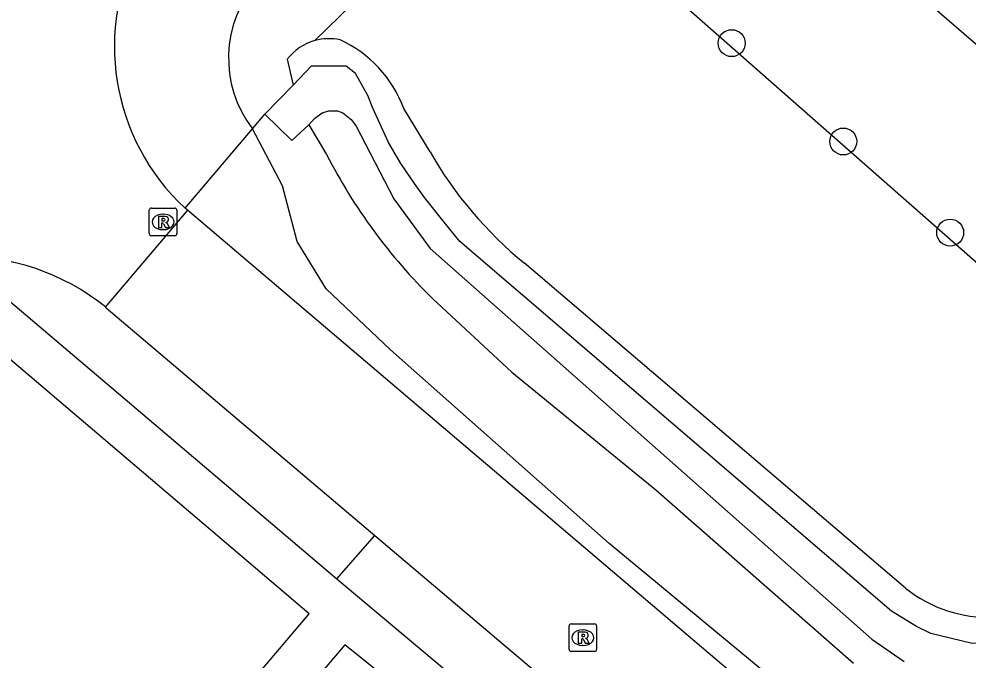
# Model space of a CAD drawing. Extents: x 156414 to 157775, y 382335 to 383765.
# Drawn here: x 157166.15 to 157200.61, y 382899.43 to 382922.71 of the extents above; entities that cross this region are included whole.
import ezdxf

# ---------------------------------------------------------------- set-up
doc = ezdxf.new("R2010")
doc.units = 0
for name, color, linetype in [('IMGEO_Berm_groen', 7, 'Continuous'), ('IMGEO_Boom', 7, 'Continuous'), ('IMGEO_Groenvoorziening', 7, 'Continuous'), ('IMGEO_Parkeervlak_open', 7, 'Continuous'), ('IMGEO_Rijbaan_lokaal_gesloten', 7, 'Continuous'), ('IMGEO_Rijbaan_lokaal_open', 7, 'Continuous'), ('IMGEO_Rioolput', 7, 'Continuous'), ('IMGEO_Voetpad_open', 7, 'Continuous'), ('IMGEO_Waterloop', 7, 'Continuous')]:
    doc.layers.add(name, color=color, linetype=linetype)

msp = doc.modelspace()

# ---------------------------------------------------------------- linework, layer by layer
at = {"layer": 'IMGEO_Berm_groen'}
for points in [[(157174.802, 382924.068), (157179.309, 382929.095), (157184.574, 382933.722), (157186.859, 382933.378), (157189.983, 382931.438), (157194.17, 382928.209), (157194.537, 382927.303), (157211.493, 382912.661)], [(157172.176, 382915.841), (157174.622, 382918.727)], [(157209.238, 382885.74), (157187.578, 382903.665), (157179.64, 382910.701), (157177.304, 382912.907), (157176.247, 382914.626), (157175.718, 382916.649), (157174.622, 382918.727)]]:
    msp.add_lwpolyline(points, dxfattribs=at)
msp.add_arc((157177.97, 382921.288), 4.215, 138.7256, 217.414, dxfattribs=at)
at = {"layer": 'IMGEO_Boom'}
for centre in [(157192.027, 382921.833), (157196.078, 382918.262), (157199.961, 382914.954)]:
    msp.add_circle(centre, 0.489, dxfattribs=at)
at = {"layer": 'IMGEO_Groenvoorziening'}
for points in [[(157176.894, 382921.927), (157183.946, 382928.805), (157206.277, 382909.153), (157206.212, 382908.04), (157205.724, 382906.227), (157205.421, 382905), (157205.811, 382903.754)], [(157175.889, 382921.255), (157176.099, 382920.313)], [(157181.072, 382917.884), (157180.117, 382919.466)], [(157174.622, 382918.727), (157175.071, 382919.257)], [(157176.677, 382918.87), (157177.315, 382917.793)], [(157198.342, 382902.04), (157184.509, 382913.839)], [(157181.169, 382912.553), (157184.04, 382909.888), (157189.277, 382905.615), (157196.447, 382899.313)]]:
    msp.add_lwpolyline(points, dxfattribs=at)
for centre, radius, start, end in [((157177.396, 382920.089), 1.905, 105.2666, 142.2712), ((157177.4, 382920.068), 1.927, 77.9095, 105.2378), ((157175.978, 382917.934), 4.413, 20.3076, 65.5633), ((157195.336, 382927.01), 20.241, 207.0879, 225.5808), ((157193.704, 382925.134), 14.565, 209.855, 230.8535), ((157201.342, 382905.775), 4.791, 231.2255, 313.1538)]:
    msp.add_arc(centre, radius, start, end, dxfattribs=at)
at = {"layer": 'IMGEO_Parkeervlak_open'}
msp.add_lwpolyline([(157177.688, 382902.379), (157179.067, 382903.959)], dxfattribs=at)
at = {"layer": 'IMGEO_Rijbaan_lokaal_gesloten'}
for points in [[(157172.261, 382915.768), (157169.281, 382912.251)], [(157172.261, 382915.768), (157172.176, 382915.841)]]:
    msp.add_lwpolyline(points, dxfattribs=at)
for centre, radius, start, end in [((157177.625, 382921.716), 8.013, 151.0877, 227.1519), ((157164.133, 382905.903), 8.174, 50.9583, 91.6167)]:
    msp.add_arc(centre, radius, start, end, dxfattribs=at)
at = {"layer": 'IMGEO_Rijbaan_lokaal_open'}
for points in [[(157208.543, 382884.923), (157172.261, 382915.768)], [(157169.281, 382912.251), (157169.316, 382912.223), (157179.067, 382903.959)], [(157179.067, 382903.959), (157196.598, 382889.109)]]:
    msp.add_lwpolyline(points, dxfattribs=at)
at = {"layer": 'IMGEO_Rioolput'}
for p, q in [((157170.877, 382914.915), (157170.877, 382915.767)), ((157170.952, 382915.841), (157171.804, 382915.841)), ((157171.365, 382915.621), (157171.39, 382915.621)), ((157171.878, 382915.767), (157171.878, 382914.915)), ((157171.388, 382915.061), (157171.363, 382915.061)), ((157171.804, 382914.841), (157170.952, 382914.841)), ((157186.121, 382899.817), (157186.121, 382900.669)), ((157186.196, 382900.743), (157187.048, 382900.743)), ((157186.609, 382900.523), (157186.634, 382900.523)), ((157187.122, 382900.669), (157187.122, 382899.817)), ((157187.048, 382899.743), (157186.196, 382899.743)), ((157186.632, 382899.963), (157186.607, 382899.963))]:
    msp.add_line(p, q, dxfattribs=at)
for points in [[(157170.877, 382914.915), (157170.877, 382915.767)], [(157170.952, 382915.841), (157171.804, 382915.841)], [(157171.878, 382915.767), (157171.878, 382914.915)], [(157171.466, 382915.539), (157171.214, 382915.541), (157171.214, 382915.141)], [(157171.214, 382915.141), (157171.338, 382915.141), (157171.338, 382915.303), (157171.349, 382915.303)], [(157171.392, 382915.46), (157171.338, 382915.46), (157171.338, 382915.379)], [(157171.338, 382915.379), (157171.39, 382915.379)], [(157171.396, 382915.274), (157171.467, 382915.141), (157171.607, 382915.141), (157171.542, 382915.267)], [(157171.804, 382914.841), (157170.952, 382914.841)], [(157186.121, 382899.817), (157186.121, 382900.669)], [(157186.196, 382900.743), (157187.048, 382900.743)], [(157186.71, 382900.441), (157186.458, 382900.443), (157186.458, 382900.043)], [(157187.122, 382900.669), (157187.122, 382899.817)], [(157186.458, 382900.043), (157186.582, 382900.043), (157186.582, 382900.205), (157186.593, 382900.205)], [(157186.636, 382900.362), (157186.582, 382900.362), (157186.582, 382900.281)], [(157186.582, 382900.281), (157186.634, 382900.281)], [(157186.64, 382900.176), (157186.711, 382900.043), (157186.851, 382900.043), (157186.786, 382900.169)], [(157187.048, 382899.743), (157186.196, 382899.743)]]:
    msp.add_lwpolyline(points, dxfattribs=at)
for centre, radius, start, end in [((157170.954, 382915.765), 0.0765, 91.552, 178.448), ((157170.954, 382915.765), 0.0765, 91.552, 178.448), ((157171.802, 382915.765), 0.0765, 1.552, 88.448), ((157171.802, 382915.765), 0.0765, 1.552, 88.448), ((157171.348, 382915.25), 0.0533, 26.0293, 88.6989), ((157171.374, 382915.568), 0.19, 274.7715, 282.9687), ((157171.398, 382915.364), 0.0964, 77.0061, 93.1865), ((157171.412, 382915.421), 0.0378, 276.6634, 79.6772), ((157171.465, 382915.429), 0.109, 350.3612, 89.416), ((157171.463, 382915.429), 0.112, 277.5842, 350.9817), ((157171.447, 382915.214), 0.108, 29.5134, 73.7905), ((157170.954, 382914.917), 0.0765, 181.552, 268.448), ((157170.954, 382914.917), 0.0765, 181.552, 268.448), ((157171.802, 382914.917), 0.0765, 271.552, 358.448), ((157171.802, 382914.917), 0.0765, 271.552, 358.448), ((157186.198, 382900.667), 0.0765, 91.552, 178.448), ((157186.198, 382900.667), 0.0765, 91.552, 178.448), ((157186.709, 382900.331), 0.109, 350.3612, 89.416), ((157187.046, 382900.667), 0.0765, 1.552, 88.448), ((157187.046, 382900.667), 0.0765, 1.552, 88.448), ((157186.592, 382900.152), 0.0533, 26.0293, 88.6989), ((157186.618, 382900.47), 0.19, 274.7715, 282.9687), ((157186.642, 382900.266), 0.0964, 77.0061, 93.1865), ((157186.656, 382900.323), 0.0378, 276.6634, 79.6772), ((157186.707, 382900.331), 0.112, 277.5842, 350.9817), ((157186.691, 382900.116), 0.108, 29.5134, 73.7905), ((157186.198, 382899.819), 0.0765, 181.552, 268.448), ((157186.198, 382899.819), 0.0765, 181.552, 268.448), ((157187.046, 382899.819), 0.0765, 271.552, 358.448), ((157187.046, 382899.819), 0.0765, 271.552, 358.448)]:
    msp.add_arc(centre, radius, start, end, dxfattribs=at)
for centre, major_axis, ratio, start_param, end_param in [((157171.364, 382915.341), (-0.387, 0.002), 0.722429, 4.712389, 7.853982), ((157171.389, 382915.341), (-0.39, 0.002), 0.717154, 1.570796, 4.712389), ((157186.608, 382900.243), (-0.387, 0.002), 0.722429, 4.712389, 7.853982), ((157186.633, 382900.243), (-0.39, 0.002), 0.717154, 1.570796, 4.712389)]:
    msp.add_ellipse(centre, major_axis=major_axis, ratio=ratio, start_param=start_param, end_param=end_param, dxfattribs=at)
at = {"layer": 'IMGEO_Voetpad_open'}
for points in [[(157163.902, 382914.073), (157177.688, 382902.379)], [(157159.336, 382835.94), (157137.298, 382854.666), (157176.686, 382901.104), (157161.816, 382913.741)], [(157177.688, 382902.379), (157195.293, 382887.607), (157196.598, 382889.109)], [(157179.766, 382898.544), (157177.98, 382899.987), (157139.672, 382854.877), (157141.375, 382853.408)]]:
    msp.add_lwpolyline(points, dxfattribs=at)
at = {"layer": 'IMGEO_Waterloop'}
for points in [[(157207.354, 382904.154), (157204.837, 382901.019), (157203.854, 382900.598), (157202.854, 382900.247), (157201.849, 382900.041), (157200.755, 382900.028), (157199.263, 382900.39), (157198.734, 382900.647), (157197.831, 382901.202), (157182.158, 382914.633), (157181.588, 382915.327), (157180.876, 382916.23), (157180.506, 382916.732), (157180.017, 382917.46), (157179.569, 382918.226), (157178.992, 382919.47), (157178.812, 382919.931), (157178.37, 382920.728), (157178.028, 382921.003), (157176.757, 382921.003), (157176.099, 382920.313)], [(157176.099, 382920.313), (157175.071, 382919.257)], [(157176.677, 382918.87), (157176.878, 382919.099), (157177.159, 382919.307), (157177.399, 382919.378), (157177.71, 382919.371), (157177.906, 382919.307), (157178.205, 382919.061), (157178.392, 382918.816), (157179.762, 382916.177), (157181.075, 382914.38), (157197.119, 382900.192), (157198.295, 382899.374)], [(157175.071, 382919.257), (157176.05, 382918.302), (157176.677, 382918.87)]]:
    msp.add_lwpolyline(points, dxfattribs=at)

doc.saveas('drawing.dxf')
